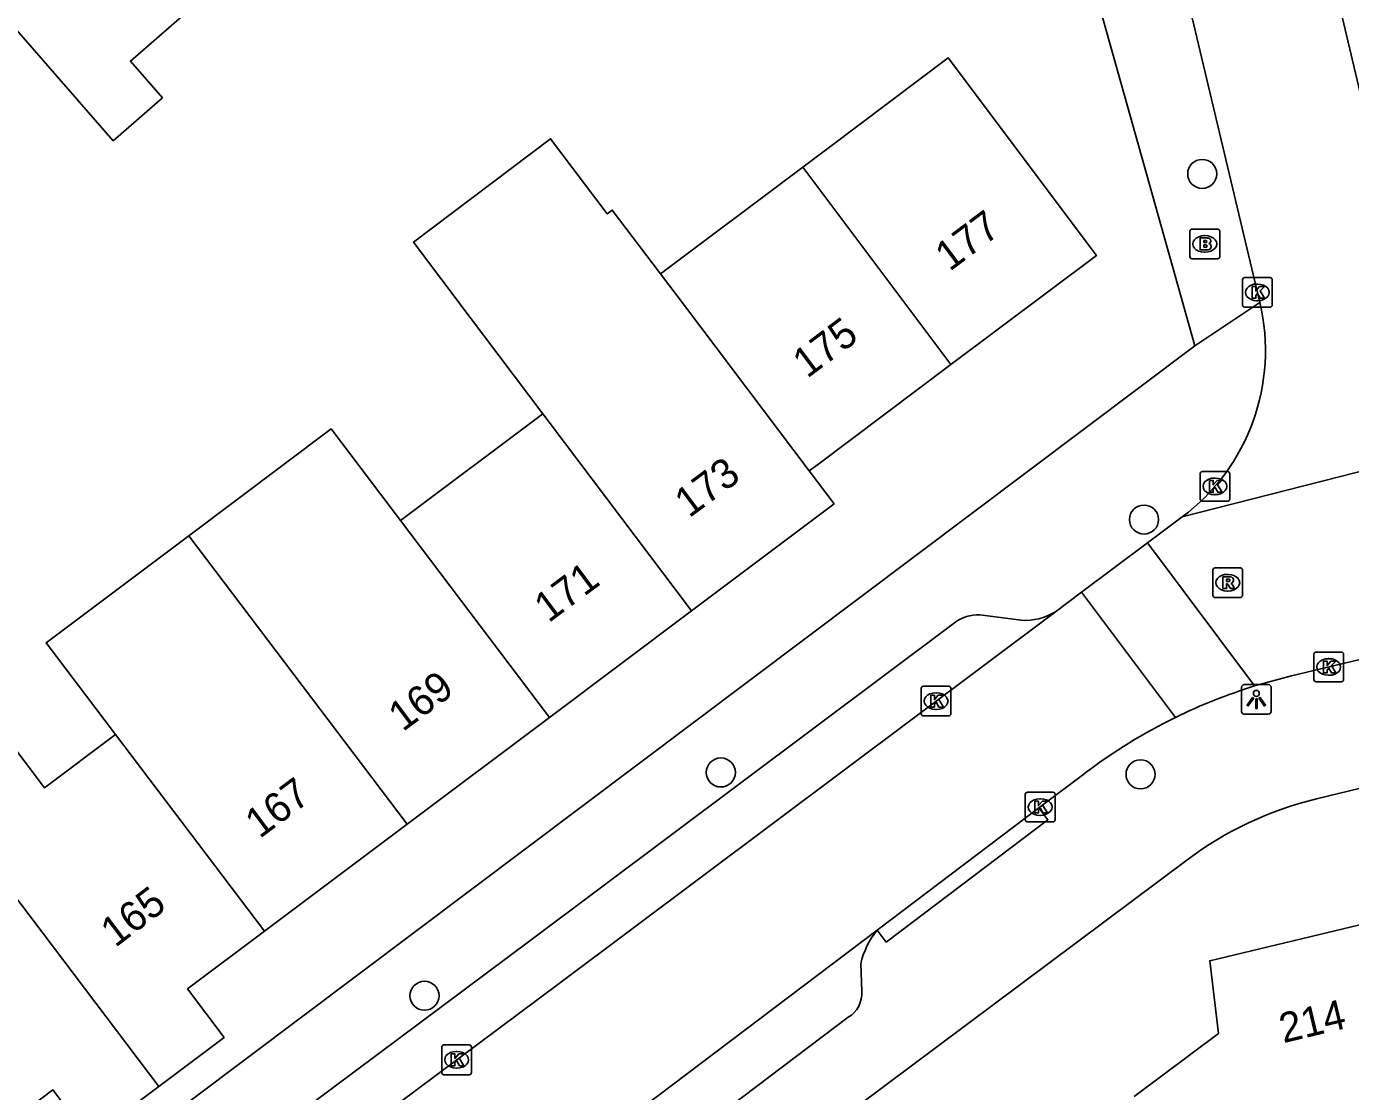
# Model space of a CAD drawing. Extents: x 158474 to 159560, y 388525 to 389605.
# Drawn here: x 159125.61 to 159170.19, y 388930.53 to 388966.38 of the extents above; entities that cross this region are included whole.
import ezdxf

# ---------------------------------------------------------------- set-up
doc = ezdxf.new("R2010")
doc.units = 0
for name, color, linetype in [('IMGEO_Boom', 7, 'Continuous'), ('IMGEO_Brandkraan', 7, 'Continuous'), ('IMGEO_Kolk', 7, 'Continuous'), ('IMGEO_Lichtpunt', 7, 'Continuous'), ('IMGEO_Muur', 7, 'Continuous'), ('IMGEO_Pand', 7, 'Continuous'), ('IMGEO_Pand_nummerreeks', 7, 'Continuous'), ('IMGEO_Rijbaan_lokaal_open', 7, 'Continuous'), ('IMGEO_Rioolput', 7, 'Continuous'), ('IMGEO_Voetpad_open', 7, 'Continuous')]:
    doc.layers.add(name, color=color, linetype=linetype)

msp = doc.modelspace()

# ---------------------------------------------------------------- linework, layer by layer
at = {"layer": 'IMGEO_Boom'}
for centre in [(159165.198, 388961.422), (159163.238, 388949.787), (159148.99, 388941.275), (159163.121, 388941.211), (159139.013, 388933.759)]:
    msp.add_circle(centre, 0.489, dxfattribs=at)
at = {"layer": 'IMGEO_Brandkraan'}
for p, q in [((159164.785, 388958.639), (159164.785, 388959.491)), ((159164.86, 388959.565), (159165.712, 388959.565)), ((159165.786, 388959.491), (159165.786, 388958.639)), ((159165.273, 388959.345), (159165.298, 388959.345)), ((159165.296, 388958.785), (159165.271, 388958.785)), ((159165.712, 388958.565), (159164.86, 388958.565))]:
    msp.add_line(p, q, dxfattribs=at)
for points in [[(159164.785, 388958.639), (159164.785, 388959.491)], [(159164.86, 388959.565), (159165.712, 388959.565)], [(159165.786, 388959.491), (159165.786, 388958.639)], [(159165.133, 388959.265), (159165.133, 388958.865), (159165.346, 388958.865)], [(159165.364, 388959.265), (159165.133, 388959.265)], [(159165.312, 388959.184), (159165.258, 388959.184), (159165.258, 388959.108)], [(159165.258, 388959.108), (159165.311, 388959.108)], [(159165.32, 388959.032), (159165.258, 388959.032), (159165.258, 388958.951)], [(159165.258, 388958.951), (159165.32, 388958.951)], [(159165.712, 388958.565), (159164.86, 388958.565)]]:
    msp.add_lwpolyline(points, dxfattribs=at)
for centre, radius, start, end in [((159164.862, 388959.489), 0.0765, 91.552, 178.448), ((159164.862, 388959.489), 0.0765, 91.552, 178.448), ((159165.71, 388959.489), 0.0765, 1.552, 88.448), ((159165.71, 388959.489), 0.0765, 1.552, 88.448), ((159165.313, 388959.146), 0.0379, 267.8285, 90.9355), ((159165.321, 388958.991), 0.0404, 269.8759, 90.5077), ((159165.368, 388959.12), 0.145, 59.4692, 91.5367), ((159165.393, 388959.167), 0.0922, 285.5137, 58.1501), ((159165.398, 388958.975), 0.105, 301.3115, 78.989), ((159164.862, 388958.641), 0.0765, 181.552, 268.448), ((159164.862, 388958.641), 0.0765, 181.552, 268.448), ((159165.352, 388959.116), 0.251, 268.6676, 293.5347), ((159165.71, 388958.641), 0.0765, 271.552, 358.448), ((159165.71, 388958.641), 0.0765, 271.552, 358.448)]:
    msp.add_arc(centre, radius, start, end, dxfattribs=at)
for centre, major_axis, ratio, start_param, end_param in [((159165.272, 388959.065), (-0.387, 0.002), 0.722429, 4.712389, 7.853982), ((159165.297, 388959.065), (-0.39, 0.002), 0.717154, 1.570796, 4.712389)]:
    msp.add_ellipse(centre, major_axis=major_axis, ratio=ratio, start_param=start_param, end_param=end_param, dxfattribs=at)
at = {"layer": 'IMGEO_Kolk'}
for p, q in [((159166.554, 388957.009), (159166.554, 388957.861)), ((159166.629, 388957.935), (159167.481, 388957.935)), ((159167.042, 388957.715), (159167.067, 388957.715)), ((159167.555, 388957.861), (159167.555, 388957.009)), ((159167.481, 388956.935), (159166.629, 388956.935)), ((159167.065, 388957.155), (159167.04, 388957.155)), ((159165.126, 388950.479), (159165.126, 388951.331)), ((159165.201, 388951.405), (159166.053, 388951.405)), ((159165.614, 388951.185), (159165.639, 388951.185)), ((159166.127, 388951.331), (159166.127, 388950.479)), ((159165.637, 388950.625), (159165.612, 388950.625)), ((159166.053, 388950.405), (159165.201, 388950.405)), ((159168.956, 388944.399), (159168.956, 388945.251)), ((159169.031, 388945.325), (159169.883, 388945.325)), ((159169.957, 388945.251), (159169.957, 388944.399)), ((159169.444, 388945.105), (159169.469, 388945.105)), ((159169.883, 388944.325), (159169.031, 388944.325)), ((159169.467, 388944.545), (159169.442, 388944.545)), ((159155.738, 388943.25), (159155.738, 388944.102)), ((159155.813, 388944.176), (159156.665, 388944.176)), ((159156.226, 388943.956), (159156.251, 388943.956)), ((159156.739, 388944.102), (159156.739, 388943.25)), ((159156.665, 388943.176), (159155.813, 388943.176)), ((159156.249, 388943.396), (159156.224, 388943.396)), ((159159.242, 388939.684), (159159.242, 388940.536)), ((159159.317, 388940.61), (159160.169, 388940.61)), ((159159.73, 388940.39), (159159.755, 388940.39)), ((159160.243, 388940.536), (159160.243, 388939.684)), ((159160.169, 388939.61), (159159.317, 388939.61)), ((159159.753, 388939.83), (159159.728, 388939.83)), ((159139.595, 388931.175), (159139.595, 388932.027)), ((159139.67, 388932.101), (159140.522, 388932.101)), ((159140.083, 388931.881), (159140.108, 388931.881)), ((159140.596, 388932.027), (159140.596, 388931.175)), ((159140.522, 388931.101), (159139.67, 388931.101)), ((159140.106, 388931.321), (159140.081, 388931.321))]:
    msp.add_line(p, q, dxfattribs=at)
for points in [[(159166.554, 388957.009), (159166.554, 388957.861)], [(159166.629, 388957.935), (159167.481, 388957.935)], [(159167.555, 388957.861), (159167.555, 388957.009)], [(159166.875, 388957.635), (159166.998, 388957.635), (159166.998, 388957.484), (159167.128, 388957.635), (159167.292, 388957.635), (159167.146, 388957.484), (159167.299, 388957.235), (159167.147, 388957.235), (159167.062, 388957.399), (159166.998, 388957.332), (159166.998, 388957.235), (159166.875, 388957.235), (159166.875, 388957.635)], [(159167.481, 388956.935), (159166.629, 388956.935)], [(159165.126, 388950.479), (159165.126, 388951.331)], [(159165.201, 388951.405), (159166.053, 388951.405)], [(159165.447, 388951.105), (159165.57, 388951.105), (159165.57, 388950.954), (159165.7, 388951.105), (159165.864, 388951.105), (159165.718, 388950.954), (159165.871, 388950.705), (159165.719, 388950.705), (159165.634, 388950.869), (159165.57, 388950.802), (159165.57, 388950.705), (159165.447, 388950.705), (159165.447, 388951.105)], [(159166.127, 388951.331), (159166.127, 388950.479)], [(159166.053, 388950.405), (159165.201, 388950.405)], [(159168.956, 388944.399), (159168.956, 388945.251)], [(159169.031, 388945.325), (159169.883, 388945.325)], [(159169.957, 388945.251), (159169.957, 388944.399)], [(159169.277, 388945.025), (159169.4, 388945.025), (159169.4, 388944.874), (159169.53, 388945.025), (159169.694, 388945.025), (159169.548, 388944.874), (159169.701, 388944.625), (159169.549, 388944.625), (159169.464, 388944.789), (159169.4, 388944.722), (159169.4, 388944.625), (159169.277, 388944.625), (159169.277, 388945.025)], [(159169.883, 388944.325), (159169.031, 388944.325)], [(159155.738, 388943.25), (159155.738, 388944.102)], [(159155.813, 388944.176), (159156.665, 388944.176)], [(159156.059, 388943.876), (159156.182, 388943.876), (159156.182, 388943.725), (159156.312, 388943.876), (159156.476, 388943.876), (159156.33, 388943.725), (159156.483, 388943.476), (159156.331, 388943.476), (159156.246, 388943.64), (159156.182, 388943.573), (159156.182, 388943.476), (159156.059, 388943.476), (159156.059, 388943.876)], [(159156.739, 388944.102), (159156.739, 388943.25)], [(159156.665, 388943.176), (159155.813, 388943.176)], [(159159.242, 388939.684), (159159.242, 388940.536)], [(159159.317, 388940.61), (159160.169, 388940.61)], [(159159.563, 388940.31), (159159.686, 388940.31), (159159.686, 388940.159), (159159.816, 388940.31), (159159.98, 388940.31), (159159.834, 388940.159), (159159.987, 388939.91), (159159.835, 388939.91), (159159.75, 388940.074), (159159.686, 388940.007), (159159.686, 388939.91), (159159.563, 388939.91), (159159.563, 388940.31)], [(159160.243, 388940.536), (159160.243, 388939.684)], [(159160.169, 388939.61), (159159.317, 388939.61)], [(159139.595, 388931.175), (159139.595, 388932.027)], [(159139.67, 388932.101), (159140.522, 388932.101)], [(159140.596, 388932.027), (159140.596, 388931.175)], [(159139.916, 388931.801), (159140.039, 388931.801), (159140.039, 388931.65), (159140.169, 388931.801), (159140.333, 388931.801), (159140.187, 388931.65), (159140.34, 388931.401), (159140.188, 388931.401), (159140.103, 388931.565), (159140.039, 388931.498), (159140.039, 388931.401), (159139.916, 388931.401), (159139.916, 388931.801)], [(159140.522, 388931.101), (159139.67, 388931.101)]]:
    msp.add_lwpolyline(points, dxfattribs=at)
for centre, start, end in [((159166.631, 388957.859), 91.552, 178.448), ((159166.631, 388957.859), 91.552, 178.448), ((159167.479, 388957.859), 1.552, 88.448), ((159167.479, 388957.859), 1.552, 88.448), ((159166.631, 388957.011), 181.552, 268.448), ((159166.631, 388957.011), 181.552, 268.448), ((159167.479, 388957.011), 271.552, 358.448), ((159167.479, 388957.011), 271.552, 358.448), ((159165.203, 388951.329), 91.552, 178.448), ((159165.203, 388951.329), 91.552, 178.448), ((159166.051, 388951.329), 1.552, 88.448), ((159166.051, 388951.329), 1.552, 88.448), ((159165.203, 388950.481), 181.552, 268.448), ((159165.203, 388950.481), 181.552, 268.448), ((159166.051, 388950.481), 271.552, 358.448), ((159166.051, 388950.481), 271.552, 358.448), ((159169.033, 388945.249), 91.552, 178.448), ((159169.033, 388945.249), 91.552, 178.448), ((159169.881, 388945.249), 1.552, 88.448), ((159169.881, 388945.249), 1.552, 88.448), ((159169.033, 388944.401), 181.552, 268.448), ((159169.033, 388944.401), 181.552, 268.448), ((159169.881, 388944.401), 271.552, 358.448), ((159169.881, 388944.401), 271.552, 358.448), ((159155.815, 388944.1), 91.552, 178.448), ((159155.815, 388944.1), 91.552, 178.448), ((159156.663, 388944.1), 1.552, 88.448), ((159156.663, 388944.1), 1.552, 88.448), ((159155.815, 388943.252), 181.552, 268.448), ((159155.815, 388943.252), 181.552, 268.448), ((159156.663, 388943.252), 271.552, 358.448), ((159156.663, 388943.252), 271.552, 358.448), ((159159.319, 388940.534), 91.552, 178.448), ((159159.319, 388940.534), 91.552, 178.448), ((159160.167, 388940.534), 1.552, 88.448), ((159160.167, 388940.534), 1.552, 88.448), ((159159.319, 388939.686), 181.552, 268.448), ((159159.319, 388939.686), 181.552, 268.448), ((159160.167, 388939.686), 271.552, 358.448), ((159160.167, 388939.686), 271.552, 358.448), ((159139.672, 388932.025), 91.552, 178.448), ((159139.672, 388932.025), 91.552, 178.448), ((159140.52, 388932.025), 1.552, 88.448), ((159140.52, 388932.025), 1.552, 88.448), ((159139.672, 388931.177), 181.552, 268.448), ((159139.672, 388931.177), 181.552, 268.448), ((159140.52, 388931.177), 271.552, 358.448), ((159140.52, 388931.177), 271.552, 358.448)]:
    msp.add_arc(centre, 0.0765, start, end, dxfattribs=at)
for centre, major_axis, ratio, start_param, end_param in [((159167.041, 388957.435), (-0.387, 0.002), 0.722429, 4.712389, 7.853982), ((159167.066, 388957.435), (-0.39, 0.002), 0.717154, 1.570796, 4.712389), ((159165.613, 388950.905), (-0.387, 0.002), 0.722429, 4.712389, 7.853982), ((159165.638, 388950.905), (-0.39, 0.002), 0.717154, 1.570796, 4.712389), ((159169.443, 388944.825), (-0.387, 0.002), 0.722429, 4.712389, 7.853982), ((159169.468, 388944.825), (-0.39, 0.002), 0.717154, 1.570796, 4.712389), ((159156.225, 388943.676), (-0.387, 0.002), 0.722429, 4.712389, 7.853982), ((159156.25, 388943.676), (-0.39, 0.002), 0.717154, 1.570796, 4.712389), ((159159.729, 388940.11), (-0.387, 0.002), 0.722429, 4.712389, 7.853982), ((159159.754, 388940.11), (-0.39, 0.002), 0.717154, 1.570796, 4.712389), ((159140.082, 388931.601), (-0.387, 0.002), 0.722429, 4.712389, 7.853982), ((159140.107, 388931.601), (-0.39, 0.002), 0.717154, 1.570796, 4.712389)]:
    msp.add_ellipse(centre, major_axis=major_axis, ratio=ratio, start_param=start_param, end_param=end_param, dxfattribs=at)
at = {"layer": 'IMGEO_Lichtpunt'}
for p, q in [((159166.522, 388944.138), (159166.522, 388943.331)), ((159166.522, 388944.138), (159166.522, 388943.331)), ((159167.424, 388944.233), (159166.616, 388944.233)), ((159167.424, 388944.233), (159166.616, 388944.233)), ((159167.518, 388943.331), (159167.518, 388944.138)), ((159167.518, 388943.331), (159167.518, 388944.138)), ((159166.616, 388943.237), (159167.424, 388943.237)), ((159166.616, 388943.237), (159167.424, 388943.237))]:
    msp.add_line(p, q, dxfattribs=at)
for points in [[(159166.896, 388943.802), (159166.935, 388943.774), (159166.747, 388943.512), (159166.709, 388943.539), (159166.896, 388943.802)], [(159166.998, 388943.754), (159167.045, 388943.754), (159167.045, 388943.432), (159166.998, 388943.432), (159166.998, 388943.754)], [(159167.108, 388943.774), (159167.146, 388943.801), (159167.333, 388943.539), (159167.294, 388943.511), (159167.108, 388943.774)]]:
    msp.add_lwpolyline(points, dxfattribs=at)
msp.add_circle((159167.021, 388943.936), 0.0994, dxfattribs=at)
for centre, start, end in [((159166.616, 388944.138), 90, 180), ((159166.616, 388944.138), 90, 180), ((159167.424, 388944.138), 0, 90), ((159167.424, 388944.138), 0, 90), ((159166.616, 388943.331), 180, 270), ((159166.616, 388943.331), 180, 270), ((159167.424, 388943.331), 270, 0), ((159167.424, 388943.331), 270, 360)]:
    msp.add_arc(centre, 0.0946, start, end, dxfattribs=at)
at = {"layer": 'IMGEO_Muur'}
msp.add_lwpolyline([(159150.387, 388983.731), (159160.285, 388972.252), (159162.862, 388963.067)], dxfattribs=at)
at = {"layer": 'IMGEO_Pand'}
for points in [[(159132.069, 388967.803), (159129.112, 388965.22), (159130.191, 388963.985), (159128.535, 388962.538), (159124.587, 388967.056), (159126.243, 388968.503), (159125.295, 388969.587)], [(159151.75, 388961.654), (159152.647, 388962.327), (159156.646, 388965.327), (159161.636, 388958.674), (159156.74, 388955.002)], [(159146.957, 388958.059), (159145.337, 388960.204), (159145.169, 388960.077), (159143.257, 388962.607), (159138.649, 388959.127), (159140.549, 388956.587), (159142.998, 388953.347)], [(159151.75, 388961.654), (159146.957, 388958.059)], [(159156.74, 388955.002), (159151.75, 388961.654)], [(159146.957, 388958.059), (159147.797, 388956.947), (159151.97, 388951.422)], [(159151.97, 388951.422), (159152.246, 388951.63), (159156.74, 388955.002)], [(159142.998, 388953.347), (159138.205, 388949.751)], [(159148.008, 388946.72), (159143.245, 388953.02), (159142.998, 388953.347)], [(159138.205, 388949.751), (159135.869, 388952.836), (159131.076, 388949.24)], [(159148.008, 388946.72), (159152.804, 388950.318), (159151.97, 388951.422)], [(159138.205, 388949.751), (159143.219, 388943.128)], [(159128.612, 388942.555), (159126.276, 388945.639), (159131.076, 388949.24)], [(159131.076, 388949.24), (159138.425, 388939.532)], [(159143.219, 388943.128), (159148.008, 388946.72)], [(159128.612, 388942.555), (159126.218, 388940.759), (159124.289, 388943.306), (159121.889, 388941.505)], [(159138.425, 388939.532), (159143.219, 388943.128)], [(159133.626, 388935.932), (159128.612, 388942.555)], [(159130.072, 388930.707), (159121.889, 388941.505)], [(159138.425, 388939.532), (159133.626, 388935.932)], [(159162.905, 388930.362), (159165.745, 388932.491), (159165.45, 388934.938), (159171.347, 388936.348)], [(159130.072, 388930.707), (159132.265, 388932.354), (159131.037, 388933.99), (159133.626, 388935.932)], [(159123.128, 388929.957), (159124.045, 388928.745), (159126.5, 388930.587), (159127.731, 388928.948), (159130.072, 388930.707)]]:
    msp.add_lwpolyline(points, dxfattribs=at)
at = {"layer": 'IMGEO_Rijbaan_lokaal_open'}
for points in [[(159171.897, 388958.343), (159171.666, 388959.318), (159168.666, 388971.985)], [(159164.149, 388969.661), (159167.138, 388957.09)], [(159164.527, 388949.878), (159179.192, 388953.611), (159179.45, 388953.693)], [(159163.356, 388949.002), (159164.527, 388949.878)], [(159161.139, 388947.342), (159163.356, 388949.002)], [(159163.356, 388949.002), (159166.961, 388944.187)], [(159160.261, 388946.685), (159161.139, 388947.342)], [(159161.139, 388947.342), (159164.296, 388943.126)], [(159116.196, 388913.78), (159143.595, 388934.209), (159160.261, 388946.685)], [(159178.509, 388946.979), (159168.201, 388944.528), (159166.961, 388944.187)], [(159161.257, 388941.256), (159159.7, 388940.08)], [(159154.251, 388935.961), (159159.7, 388940.08)], [(159154.251, 388935.961), (159138.501, 388924.057), (159120.394, 388910.645), (159119.347, 388909.86)]]:
    msp.add_lwpolyline(points, dxfattribs=at)
for centre, radius, start, end in [((159160.337, 388955.474), 6.99, 306.8257, 13.3702), ((159172.481, 388926.443), 18.582, 107.2821, 116.1352), ((159172.609, 388926.213), 18.846, 116.1731, 127.0377)]:
    msp.add_arc(centre, radius, start, end, dxfattribs=at)
at = {"layer": 'IMGEO_Rioolput'}
for p, q in [((159165.558, 388947.236), (159165.558, 388948.088)), ((159165.633, 388948.162), (159166.485, 388948.162)), ((159166.046, 388947.942), (159166.071, 388947.942)), ((159166.559, 388948.088), (159166.559, 388947.236)), ((159166.485, 388947.162), (159165.633, 388947.162)), ((159166.069, 388947.382), (159166.044, 388947.382))]:
    msp.add_line(p, q, dxfattribs=at)
for points in [[(159165.558, 388947.236), (159165.558, 388948.088)], [(159165.633, 388948.162), (159166.485, 388948.162)], [(159166.559, 388948.088), (159166.559, 388947.236)], [(159166.147, 388947.86), (159165.895, 388947.862), (159165.895, 388947.462)], [(159165.895, 388947.462), (159166.019, 388947.462), (159166.019, 388947.624), (159166.03, 388947.624)], [(159166.073, 388947.781), (159166.019, 388947.781), (159166.019, 388947.7)], [(159166.019, 388947.7), (159166.071, 388947.7)], [(159166.077, 388947.595), (159166.148, 388947.462), (159166.288, 388947.462), (159166.223, 388947.588)], [(159166.485, 388947.162), (159165.633, 388947.162)]]:
    msp.add_lwpolyline(points, dxfattribs=at)
for centre, radius, start, end in [((159165.635, 388948.086), 0.0765, 91.552, 178.448), ((159165.635, 388948.086), 0.0765, 91.552, 178.448), ((159166.483, 388948.086), 0.0765, 1.552, 88.448), ((159166.483, 388948.086), 0.0765, 1.552, 88.448), ((159166.029, 388947.571), 0.0533, 26.0293, 88.6989), ((159166.055, 388947.889), 0.19, 274.7715, 282.9687), ((159166.079, 388947.685), 0.0964, 77.0061, 93.1865), ((159166.093, 388947.742), 0.0378, 276.6634, 79.6772), ((159166.146, 388947.75), 0.109, 350.3612, 89.416), ((159166.144, 388947.75), 0.112, 277.5842, 350.9817), ((159166.128, 388947.535), 0.108, 29.5134, 73.7905), ((159165.635, 388947.238), 0.0765, 181.552, 268.448), ((159165.635, 388947.238), 0.0765, 181.552, 268.448), ((159166.483, 388947.238), 0.0765, 271.552, 358.448), ((159166.483, 388947.238), 0.0765, 271.552, 358.448)]:
    msp.add_arc(centre, radius, start, end, dxfattribs=at)
for centre, major_axis, ratio, start_param, end_param in [((159166.045, 388947.662), (-0.387, 0.002), 0.722429, 4.712389, 7.853982), ((159166.07, 388947.662), (-0.39, 0.002), 0.717154, 1.570796, 4.712389)]:
    msp.add_ellipse(centre, major_axis=major_axis, ratio=ratio, start_param=start_param, end_param=end_param, dxfattribs=at)
at = {"layer": 'IMGEO_Voetpad_open'}
for points in [[(159145.661, 388989.212), (159150.387, 388983.731), (159160.285, 388972.252), (159162.862, 388963.067), (159164.945, 388955.64)], [(159167.138, 388957.09), (159164.945, 388955.64)], [(159164.945, 388955.64), (159110.517, 388914.749)], [(159157.716, 388946.576), (159159.097, 388946.399)], [(159117.517, 388916.934), (159142.555, 388935.602), (159156.854, 388946.306)], [(159169.05, 388940.388), (159177.752, 388942.499)], [(159159.7, 388940.08), (159160.003, 388939.683), (159154.554, 388935.564), (159154.251, 388935.961)], [(159117.393, 388903.008), (159164.676, 388938.325)], [(159153.7, 388934.836), (159153.734, 388933.914)], [(159153.279, 388933.034), (159139.549, 388922.657), (159122.67, 388910.155)]]:
    msp.add_lwpolyline(points, dxfattribs=at)
for centre, radius, start, end in [((159157.632, 388945.333), 1.246, 86.1316, 128.6521), ((159159.232, 388948.359), 1.965, 266.047, 301.5617), ((159171.879, 388928.721), 12.006, 103.6315, 126.8704), ((159156.397, 388934.212), 2.769, 140.8299, 166.9809), ((159152.798, 388933.84), 0.939, 300.8089, 4.5091)]:
    msp.add_arc(centre, radius, start, end, dxfattribs=at)

# ---------------------------------------------------------------- texts
at = {"layer": 'IMGEO_Pand_nummerreeks'}
for s, rotation, p in [('177', 36.8756, (159156.695, 388958.119)), ('175', 36.8756, (159151.898, 388954.52)), ('173', 36.7323, (159147.923, 388949.82)), ('171', 36.7323, (159143.193, 388946.292)), ('169', 36.7323, (159138.283, 388942.625)), ('167', 36.7323, (159133.462, 388939.028)), ('165', 37.1564, (159128.604, 388935.363)), ('214', 13.449, (159167.929, 388932.159))]:
    msp.add_text(s, height=1, rotation=rotation, dxfattribs=at).set_placement(p)

doc.saveas('drawing.dxf')
